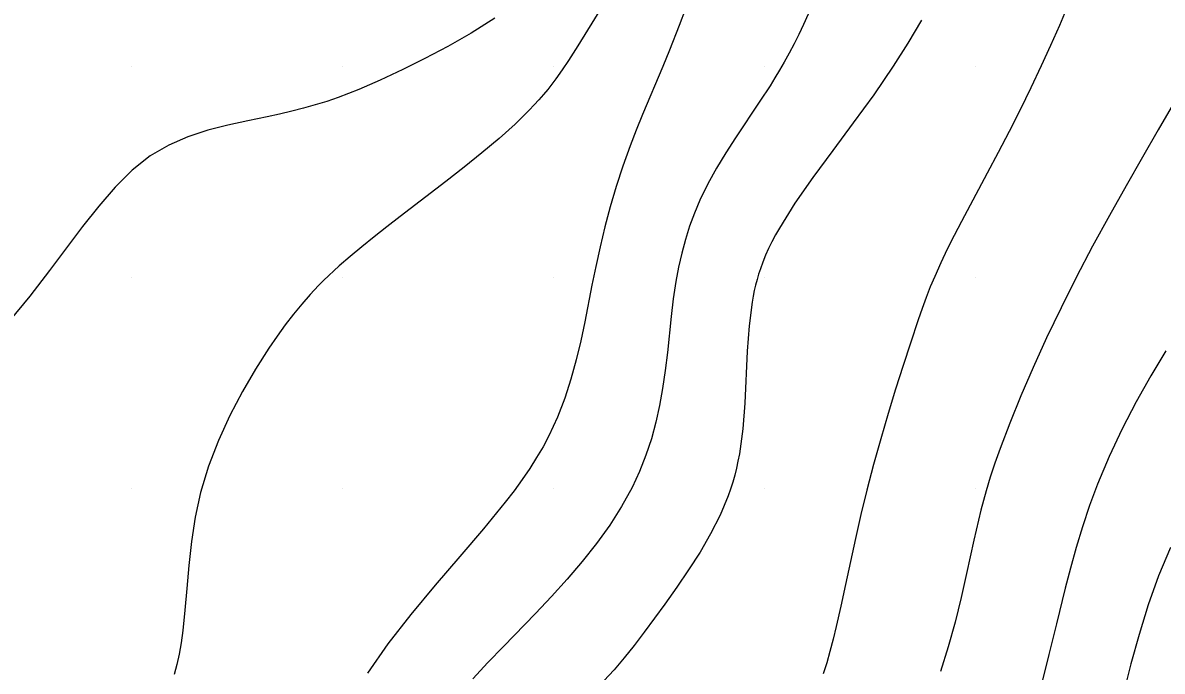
# Model space of a CAD drawing. Extents: x 2602990 to 2605851, y 618069 to 619180.
# Drawn here: x 2603474.8 to 2603528.9, y 618321.3 to 618352.1 of the extents above; entities that cross this region are included whole.
import ezdxf

# ---------------------------------------------------------------- set-up
doc = ezdxf.new("R2010")
doc.units = 0
doc.layers.add('DTM Contours Minor', color=7, linetype='Continuous')
doc.layers.add('Exist DTM QL2 LIDAR Elevation Point', color=7, linetype='Continuous')

msp = doc.modelspace()

# ---------------------------------------------------------------- linework, layer by layer
at = {"layer": 'DTM Contours Minor'}
for points in [[(2603506.869, 618354.314), (2603505.967, 618351.937), (2603505.505, 618350.764), (2603505.183, 618349.983), (2603504.227, 618347.72), (2603503.925, 618346.977), (2603503.637, 618346.233), (2603503.294, 618345.27), (2603502.981, 618344.304), (2603502.696, 618343.34), (2603502.439, 618342.382), (2603502.208, 618341.436), (2603502.002, 618340.506), (2603501.824, 618339.625), (2603501.484, 618337.883), (2603501.294, 618336.984), (2603501.079, 618336.079), (2603500.83, 618335.172), (2603500.537, 618334.268), (2603500.192, 618333.373), (2603499.785, 618332.492), (2603499.507, 618331.97), (2603499.202, 618331.451), (2603498.872, 618330.933), (2603498.514, 618330.411), (2603498.128, 618329.883), (2603497.715, 618329.344), (2603496.681, 618328.079), (2603495.554, 618326.761), (2603494.386, 618325.403), (2603493.232, 618324.022), (2603492.144, 618322.63), (2603491.175, 618321.244)], [(2603503.068, 618354.08), (2603501.157, 618350.974), (2603500.709, 618350.271), (2603500.41, 618349.826), (2603500.106, 618349.4), (2603499.919, 618349.15), (2603499.726, 618348.903), (2603499.524, 618348.658), (2603499.312, 618348.413), (2603499.09, 618348.167), (2603498.854, 618347.919), (2603498.176, 618347.259), (2603497.421, 618346.584), (2603496.607, 618345.901), (2603495.757, 618345.217), (2603494.889, 618344.54), (2603492.723, 618342.877), (2603492.099, 618342.392), (2603491.495, 618341.917), (2603490.914, 618341.448), (2603490.357, 618340.985), (2603489.838, 618340.536), (2603489.586, 618340.309), (2603489.339, 618340.079), (2603489.096, 618339.845), (2603488.857, 618339.605), (2603488.455, 618339.178), (2603488.059, 618338.727), (2603487.668, 618338.25), (2603487.278, 618337.743), (2603486.889, 618337.206), (2603486.497, 618336.635), (2603485.866, 618335.65), (2603485.244, 618334.586), (2603484.652, 618333.455), (2603484.11, 618332.271), (2603483.64, 618331.045), (2603483.262, 618329.792), (2603483.008, 618328.633), (2603482.827, 618327.478), (2603482.699, 618326.346), (2603482.603, 618325.253), (2603482.517, 618324.218), (2603482.42, 618323.257), (2603482.343, 618322.679), (2603482.25, 618322.14), (2603482.139, 618321.64), (2603482.009, 618321.179)], [(2603524.404, 618352.88), (2603523.996, 618351.935), (2603523.576, 618350.981), (2603523.142, 618350.023), (2603522.646, 618348.976), (2603522.135, 618347.936), (2603521.616, 618346.912), (2603521.095, 618345.91), (2603520.579, 618344.936), (2603519.348, 618342.639), (2603519.005, 618341.983), (2603518.679, 618341.335), (2603518.371, 618340.69), (2603518.083, 618340.042), (2603517.876, 618339.541), (2603517.679, 618339.033), (2603517.489, 618338.515), (2603517.303, 618337.985), (2603516.931, 618336.875), (2603516.585, 618335.815), (2603516.231, 618334.699), (2603515.874, 618333.54), (2603515.522, 618332.347), (2603515.181, 618331.132), (2603514.86, 618329.905), (2603514.581, 618328.76), (2603514.322, 618327.626), (2603513.847, 618325.444), (2603513.626, 618324.42), (2603513.41, 618323.456), (2603513.264, 618322.843), (2603513.116, 618322.264), (2603512.962, 618321.72), (2603512.797, 618321.21)], [(2603497.219, 618352.272), (2603496.099, 618351.567), (2603494.983, 618350.933), (2603493.893, 618350.362), (2603492.85, 618349.847), (2603492.31, 618349.589), (2603491.786, 618349.346), (2603491.275, 618349.117), (2603490.773, 618348.903), (2603490.277, 618348.704), (2603489.783, 618348.521), (2603489.242, 618348.336), (2603488.696, 618348.168), (2603488.143, 618348.013), (2603487.581, 618347.87), (2603487.007, 618347.735), (2603486.419, 618347.607), (2603485.498, 618347.418), (2603484.554, 618347.214), (2603483.604, 618346.97), (2603482.663, 618346.662), (2603481.748, 618346.264), (2603480.874, 618345.752), (2603480.018, 618345.078), (2603479.209, 618344.277), (2603478.429, 618343.375), (2603477.662, 618342.398), (2603476.1, 618340.317), (2603475.157, 618339.111), (2603474.184, 618337.925)], [(2603512.086, 618352.466), (2603511.86, 618351.98), (2603511.636, 618351.512), (2603511.41, 618351.06), (2603511.181, 618350.621), (2603510.946, 618350.194), (2603510.729, 618349.818), (2603510.505, 618349.447), (2603510.275, 618349.079), (2603509.796, 618348.343), (2603508.634, 618346.608), (2603508.176, 618345.898), (2603507.735, 618345.168), (2603507.32, 618344.42), (2603506.946, 618343.655), (2603506.686, 618343.042), (2603506.456, 618342.418), (2603506.255, 618341.782), (2603506.081, 618341.135), (2603505.932, 618340.477), (2603505.807, 618339.805), (2603505.685, 618338.981), (2603505.584, 618338.142), (2603505.403, 618336.437), (2603505.301, 618335.579), (2603505.178, 618334.721), (2603505.034, 618333.923), (2603504.858, 618333.131), (2603504.643, 618332.345), (2603504.386, 618331.566), (2603504.083, 618330.795), (2603503.729, 618330.033), (2603503.233, 618329.134), (2603502.668, 618328.25), (2603502.043, 618327.38), (2603501.367, 618326.525), (2603500.651, 618325.686), (2603499.905, 618324.863), (2603499.148, 618324.067), (2603497.624, 618322.506), (2603496.881, 618321.735), (2603496.169, 618320.965)], [(2603517.452, 618352.178), (2603516.809, 618351.09), (2603516.118, 618349.997), (2603515.194, 618348.651), (2603514.222, 618347.318), (2603513.246, 618346.009), (2603512.308, 618344.734), (2603511.45, 618343.505), (2603510.715, 618342.332), (2603510.531, 618342.004), (2603510.361, 618341.68), (2603510.204, 618341.359), (2603510.061, 618341.04), (2603509.93, 618340.72), (2603509.813, 618340.399), (2603509.731, 618340.145), (2603509.655, 618339.888), (2603509.587, 618339.629), (2603509.526, 618339.366), (2603509.471, 618339.099), (2603509.422, 618338.827), (2603509.278, 618337.694), (2603509.192, 618336.503), (2603509.073, 618334.04), (2603508.978, 618332.818), (2603508.818, 618331.635), (2603508.752, 618331.291), (2603508.678, 618330.952), (2603508.595, 618330.618), (2603508.502, 618330.288), (2603508.399, 618329.962), (2603508.286, 618329.639), (2603507.906, 618328.727), (2603507.456, 618327.838), (2603506.952, 618326.972), (2603506.41, 618326.129), (2603505.847, 618325.309), (2603505.279, 618324.512), (2603504.788, 618323.837), (2603504.305, 618323.183), (2603503.826, 618322.556), (2603503.349, 618321.96), (2603502.873, 618321.398), (2603502.396, 618320.876)], [(2603530.526, 618350.123), (2603528.686, 618346.982), (2603527.941, 618345.699), (2603527.163, 618344.34), (2603526.37, 618342.923), (2603525.576, 618341.466), (2603524.799, 618339.987), (2603524.077, 618338.549), (2603523.392, 618337.123), (2603522.752, 618335.727), (2603522.166, 618334.377), (2603521.641, 618333.09), (2603521.184, 618331.884), (2603520.94, 618331.191), (2603520.722, 618330.524), (2603520.526, 618329.872), (2603520.398, 618329.414), (2603520.277, 618328.955), (2603520.163, 618328.493), (2603519.943, 618327.545), (2603519.596, 618325.965), (2603519.34, 618324.827), (2603519.054, 618323.658), (2603518.728, 618322.481), (2603518.353, 618321.315)], [(2603529.05, 618336.512), (2603528.339, 618335.336), (2603527.645, 618334.098), (2603526.981, 618332.817), (2603526.366, 618331.512), (2603525.814, 618330.202), (2603525.434, 618329.183), (2603525.097, 618328.176), (2603524.795, 618327.185), (2603524.524, 618326.212), (2603524.277, 618325.263), (2603523.861, 618323.581), (2603523.504, 618322.121), (2603523.327, 618321.418), (2603523.147, 618320.73)], [(2603529.276, 618327.194), (2603528.702, 618325.855), (2603528.208, 618324.475), (2603527.776, 618323.076), (2603527.392, 618321.677), (2603527.102, 618320.545)]]:
    msp.add_lwpolyline(points, dxfattribs=at)
at = {"layer": 'Exist DTM QL2 LIDAR Elevation Point'}
for p, q in [((2603480, 618350), (2603480, 618350)), ((2603490, 618350), (2603490, 618350)), ((2603500, 618350), (2603500, 618350)), ((2603510, 618350), (2603510, 618350)), ((2603520, 618350), (2603520, 618350)), ((2603480, 618340), (2603480, 618340)), ((2603490, 618340), (2603490, 618340)), ((2603500, 618340), (2603500, 618340)), ((2603510, 618340), (2603510, 618340)), ((2603520, 618340), (2603520, 618340)), ((2603480, 618330), (2603480, 618330)), ((2603490, 618330), (2603490, 618330)), ((2603500, 618330), (2603500, 618330)), ((2603510, 618330), (2603510, 618330)), ((2603520, 618330), (2603520, 618330))]:
    msp.add_line(p, q, dxfattribs=at)

doc.saveas('drawing.dxf')
